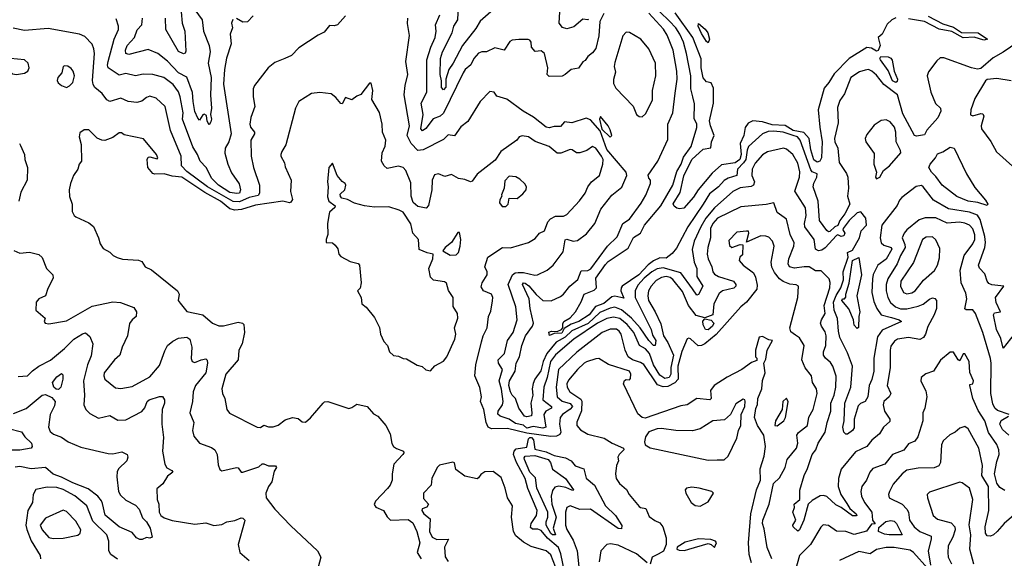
# Model space of a CAD drawing. Extents: x 1552294 to 1694791, y 811929 to 917222.
# Tile 323 of 643: x 1614124 to 1620262, y 872788 to 876146. Entities that reach past the tile are written whole.
import ezdxf

# ---------------------------------------------------------------- set-up
doc = ezdxf.new("R2010")
doc.units = 0

msp = doc.modelspace()

# ---------------------------------------------------------------- linework, layer by layer
at = {"layer": '0CON10XD'}
for points in [[(1617060.4, 876195), (1616995, 876137.3), (1616968.5, 876091.5), (1616884.4, 875985), (1616826.2, 875875), (1616798.5, 875835), (1616780.6, 875775), (1616780.5, 875725), (1616765, 875708.8), (1616753, 875723), (1616754.2, 875764.2), (1616744.8, 875804.8), (1616747.7, 875905), (1616760, 875945), (1616820, 876065), (1616831.1, 876105), (1616854.8, 876145), (1616858.5, 876235)], [(1616155, 876170.8), (1616105.5, 876114.5), (1616085, 876107.5), (1616055, 876109.2), (1616022.3, 876067.7), (1615985, 876050), (1615865, 875971.2), (1615818, 875922), (1615776.2, 875905), (1615715, 875878.6), (1615672.5, 875845), (1615587.5, 875735), (1615580, 875715), (1615579.2, 875665), (1615590.6, 875605), (1615564.6, 875535.4), (1615559.6, 875495), (1615563.8, 875475), (1615587.9, 875445), (1615588.5, 875435), (1615564.6, 875395), (1615567.5, 875295), (1615580.8, 875225), (1615619.1, 875115), (1615619.7, 875065), (1615609.9, 875050.1), (1615555, 875037.2), (1615495, 875010.8), (1615455, 875013.5), (1615295.2, 875105), (1615165, 875199.6), (1615133.3, 875235), (1615130.7, 875295), (1615063.2, 875455), (1615030.9, 875605), (1614975, 875657.7), (1614935, 875668.5), (1614915, 875660.8), (1614885, 875637.3), (1614855, 875629.5), (1614800, 875635), (1614755, 875657.3), (1614685, 875636.7), (1614667.4, 875647.4), (1614638.1, 875685), (1614593.3, 875723.3), (1614581.9, 875741.9), (1614577.4, 875767.4), (1614590, 875935), (1614587.1, 875965), (1614575, 875994), (1614530.6, 876040.6), (1614496, 876056), (1614302, 876092), (1614155, 876079.4), (1614083.2, 876093.2)], [(1615216.5, 876206.5), (1615261.3, 876145), (1615269.6, 876075), (1615304.6, 875984.6), (1615310.8, 875945), (1615300, 875875), (1615317.5, 875785), (1615314.3, 875675), (1615320.6, 875595), (1615312.9, 875555), (1615318.8, 875525), (1615315, 875510), (1615305, 875490), (1615293.3, 875513.3), (1615288.6, 875548.6), (1615275, 875556.7), (1615265, 875552.5), (1615245, 875520), (1615235, 875531.2), (1615215, 875574), (1615206.2, 875635), (1615201.7, 875691.7), (1615166.7, 875786.7), (1615115, 875815.7), (1615045, 875886.7), (1614985, 875935.3), (1614925, 875960), (1614805, 875929.1), (1614785.4, 875935.4), (1614782.8, 875955), (1614794.7, 875985), (1614840.6, 876035), (1614856.9, 876083.1), (1614886.4, 876115), (1614889.2, 876155)], [(1615131, 876195), (1615137.1, 876125), (1615154.1, 876075), (1615159.4, 875949.4), (1615155, 875938), (1615145, 875934.2), (1615115, 875948), (1615035.7, 876085), (1615033.3, 876155)], [(1615580.4, 876169.6), (1615545, 876133.1), (1615515, 876130), (1615475, 876154.4)], [(1617766.2, 876185), (1617740, 876135), (1617734.7, 876044.7), (1617715, 875966.4), (1617695, 875939.5), (1617665, 875916.2), (1617648.8, 875891.2), (1617635, 875883.8), (1617607, 875843), (1617562.5, 875835), (1617525, 875803.3), (1617505.6, 875794.4), (1617425, 875791.5), (1617412.7, 875805), (1617417.3, 875845), (1617395.4, 875935), (1617375, 875952.9), (1617337.5, 875947.5), (1617314.7, 875974.7), (1617312.5, 876005), (1617305, 876018.2), (1617292.9, 876022.9), (1617235, 876022), (1617195, 876018.4), (1617179, 876011), (1617145, 875955.7), (1617085, 875970), (1617035, 875945.8), (1617005, 875945.7), (1616985, 875938.1), (1616955.6, 875905), (1616935.5, 875865), (1616901.9, 875835), (1616889.4, 875815), (1616765, 875562.7), (1616745, 875545.3), (1616702.6, 875527.4), (1616655, 875467.5), (1616635, 875452.3), (1616624.8, 875464.8), (1616639.8, 875555), (1616627.3, 875625), (1616661.2, 875695), (1616662.4, 875895), (1616687, 875975), (1616714.7, 876035), (1616721.2, 876075), (1616716.5, 876115), (1616743.8, 876176.2)], [(1620324.2, 874185), (1620255, 874097.5), (1620239.4, 874159.4), (1620212.7, 874215), (1620193.8, 874306.2), (1620200.9, 874319.1), (1620238.8, 874325), (1620212, 874382), (1620207.4, 874415), (1620258, 874485), (1620183.3, 874493.3), (1620165, 874500.4), (1620154.8, 874514.8), (1620140.9, 874560.9), (1620107.1, 874597.1), (1620100.5, 874615), (1620139.5, 874725), (1620143.6, 874756.4), (1620139.5, 874795), (1620110.9, 874900.9), (1620095, 874926.4), (1620045, 874946.5), (1619915, 874966.8), (1619821.5, 875021.5), (1619756.7, 875105), (1619745, 875112), (1619713.2, 875106.8), (1619622.1, 875037.9), (1619608.7, 875021.3), (1619595, 874986.9), (1619498.1, 874865), (1619488.5, 874785), (1619493.8, 874755), (1619510, 874740), (1619556.1, 874726.1), (1619560.2, 874715), (1619525, 874652.1), (1619473.4, 874616.6), (1619445, 874556.9), (1619439.4, 874530.6), (1619435.7, 874445), (1619448.6, 874388.6), (1619466.5, 874345), (1619495, 874306.9), (1619558.3, 874288.3), (1619606.2, 874275), (1619620, 874265), (1619500.5, 874209.5), (1619471.6, 874168.4), (1619447.9, 874035), (1619448.8, 873955), (1619437, 873903), (1619420.2, 873865), (1619411.8, 873795), (1619395.2, 873764.8), (1619365, 873753.8), (1619350.4, 873739.6), (1619325.3, 873655), (1619325, 873602), (1619315, 873585.6), (1619285, 873562), (1619275, 873561.2), (1619261.4, 873575), (1619254.7, 873605), (1619263.1, 873645), (1619268, 873755), (1619305.3, 873855), (1619315.2, 873985), (1619285, 874068.9), (1619237, 874165), (1619228.3, 874205), (1619222.5, 874282.5), (1619200.7, 874335), (1619196.2, 874385), (1619212.7, 874427.3), (1619242.9, 874475), (1619258.9, 874525), (1619258.3, 874575), (1619288.1, 874665), (1619284.3, 874695), (1619315, 874709), (1619358.4, 874785), (1619369.4, 874830.6), (1619402.9, 874865), (1619398.8, 874908.8), (1619367.5, 874947.5), (1619345, 874941.9), (1619295, 874893.3), (1619257.8, 874845), (1619255.9, 874835), (1619267.5, 874815), (1619261.5, 874798.5), (1619245, 874794.2), (1619225, 874804.2), (1619215, 874799.7), (1619145, 874723.3), (1619125, 874708.4), (1619104.4, 874704.4), (1619085, 874715.6), (1619076.8, 874775), (1619018.8, 874855), (1619016.1, 874875), (1619026.4, 874925), (1619022.3, 874972.3), (1618975, 875046.9), (1618956.9, 875076.9), (1618985.7, 875165), (1618986.5, 875196.5), (1618975, 875252), (1618944.5, 875305), (1618905, 875339.5), (1618885, 875345.4), (1618785, 875321.4), (1618755, 875302.9), (1618708.4, 875251.6), (1618690, 875215), (1618687, 875175), (1618705.2, 875135), (1618697.8, 875115), (1618683.6, 875106.4), (1618615, 875098.7), (1618569.6, 875075), (1618455, 874972.6), (1618401.5, 874908.5), (1618370.2, 874855), (1618329.5, 874765), (1618316.2, 874713.8), (1618328.5, 874635), (1618345.7, 874595), (1618345.2, 874545), (1618383.1, 874485), (1618355, 874433.1), (1618345, 874429.5), (1618318.3, 874468.3), (1618245, 874568.6), (1618135, 874598), (1618098.3, 874591.7), (1618065, 874574), (1618017.7, 874535), (1617978.4, 874491.6), (1617960.8, 874455), (1617961, 874415), (1618060.7, 874215), (1618068.8, 874178.8), (1618088.8, 874145), (1618085, 874114.7), (1618075, 874114.8), (1618045.2, 874145), (1617992.6, 874225), (1617938, 874285), (1617875, 874337.2), (1617835, 874353.1), (1617805, 874348.2), (1617740.4, 874319.6), (1617667.2, 874252.8), (1617565, 874206.2), (1617525, 874166.5), (1617467.3, 874135), (1617409.5, 874065), (1617387.5, 874015), (1617373, 873957), (1617336.2, 873905), (1617325, 873877.7), (1617318.9, 873845), (1617322.9, 873805), (1617309.5, 873755), (1617317.3, 873695), (1617314.5, 873675.5), (1617285, 873669.3), (1617270, 873675), (1617234.8, 873724.8), (1617215.2, 873785), (1617193.3, 873805), (1617182.6, 873825), (1617174.2, 873865.8), (1617177.2, 873895), (1617212.8, 873955), (1617218.7, 874005), (1617240.5, 874045), (1617254.3, 874115), (1617276.2, 874175), (1617321.2, 874235), (1617326.5, 874255), (1617306.1, 874345), (1617300.4, 874405), (1617258.5, 874495), (1617264.9, 874505.1), (1617275, 874503.3), (1617297.1, 874487.1), (1617342.8, 874432.8), (1617384.7, 874394.7), (1617436.3, 874393.7), (1617495, 874419.6), (1617514.5, 874435), (1617552.7, 874485), (1617602.9, 874527.1), (1617625, 874580.8), (1617665, 874582.3), (1617685, 874593.3), (1617789.3, 874735), (1617848.5, 874791.5), (1617884.4, 874875), (1617925, 874903.1), (1617997.9, 875002.1), (1618027.1, 875052.9), (1618056.9, 875125), (1618056.2, 875145), (1618045, 875157.5), (1618042.7, 875177.3), (1618101.9, 875265), (1618165, 875400), (1618164.6, 875495), (1618195.4, 875565), (1618211.1, 875688.9), (1618222.9, 875775), (1618221.3, 875825), (1618197.7, 875955), (1618160.5, 876050.5), (1618137.3, 876087.3), (1618046.2, 876186.2)], [(1619778.2, 875458.2), (1619765, 875428.2), (1619715, 875420), (1619702, 875425), (1619628.9, 875558.9), (1619597.1, 875677.1), (1619511.2, 875741.2), (1619465, 875800), (1619435.2, 875825.2), (1619415, 875834.7), (1619395, 875832.2), (1619359.9, 875820.1), (1619306.2, 875785), (1619265, 875684.4), (1619237.3, 875642.7), (1619221.9, 875598.1), (1619226.3, 875503.7), (1619203.3, 875405), (1619206.1, 875385), (1619224.6, 875345), (1619231.8, 875255), (1619278.1, 875188.1), (1619286.2, 875165), (1619290, 875095), (1619284.7, 875045), (1619297.9, 874995), (1619268.8, 874935), (1619237.1, 874895), (1619225, 874862.2), (1619205, 874854.8), (1619175, 874825.2), (1619165, 874823.8), (1619155, 874831.4), (1619109.7, 874895), (1619102.2, 875015), (1619070.6, 875105), (1619074.1, 875125.9), (1619093.1, 875165), (1619094.5, 875184.5), (1619065, 875196.5), (1619055, 875210.4), (1618989.4, 875395), (1618972.3, 875415), (1618946.7, 875425), (1618884.3, 875445), (1618825, 875450.4), (1618790.6, 875449.4), (1618755.2, 875434.8), (1618668.2, 875355), (1618658.3, 875331.7), (1618650.1, 875275), (1618636.9, 875253.1), (1618598.4, 875215), (1618594.6, 875175), (1618541.4, 875158.6), (1618516.5, 875143.5), (1618481.1, 875105), (1618425, 875059.6), (1618385, 874995.3), (1618288.6, 874855), (1618218, 874722), (1618191.3, 874688.7), (1618155, 874659.2), (1618115, 874662.1), (1618075, 874642.2), (1618042.3, 874617.7), (1617983.3, 874555), (1617880.2, 874485), (1617872.7, 874475), (1617870.7, 874455), (1617890.7, 874409.3), (1617835, 874422.5), (1617815, 874418.2), (1617765, 874375.6), (1617712.8, 874357.2), (1617673.6, 874305), (1617609.6, 874265), (1617562, 874248), (1617518.5, 874221.5), (1617502.6, 874192.6), (1617455, 874189.5), (1617427.1, 874177.1), (1617422.3, 874197.7), (1617440, 874205), (1617475, 874202.9), (1617501.4, 874215), (1617510.6, 874225), (1617510, 874250), (1617516.2, 874263.8), (1617555, 874286.9), (1617588.7, 874325), (1617623.6, 874386.4), (1617642.2, 874435), (1617705, 874460.7), (1617720.4, 874475), (1617715, 874535.4), (1617775, 874620), (1617792.4, 874637.6), (1617917.8, 874722.2), (1617950.9, 874789.1), (1617995, 874815.2), (1618019.6, 874865), (1618120.2, 874985), (1618195, 875113.8), (1618221.1, 875198.9), (1618247.1, 875245), (1618261.7, 875288.3), (1618308.9, 875355), (1618344.4, 875474.4), (1618346.2, 875496.2), (1618328.9, 875528.9), (1618330.9, 875620.9), (1618320.7, 875665), (1618308, 875715), (1618307.6, 875795), (1618281.6, 875935), (1618262.4, 876005), (1618240.2, 876055), (1618214.3, 876095), (1618175, 876137.3), (1618114.7, 876195)], [(1617670, 876150), (1617665, 876145.4), (1617635, 876150), (1617579, 876101), (1617535, 876088.4), (1617507.6, 876097.6), (1617486.9, 876125), (1617490.2, 876195)], [(1619139.1, 875719.1), (1619101.7, 875585), (1619110.9, 875475), (1619126.5, 875383.5), (1619121.7, 875285), (1619112.6, 875265), (1619095, 875257.2), (1619075, 875272.3), (1619056.2, 875335), (1619044.5, 875404.5), (1619012.8, 875442.8), (1618946.7, 875455), (1618895, 875486.2), (1618815, 875490.3), (1618755, 875509.5), (1618694, 875516), (1618665, 875501.1), (1618645.6, 875474.4), (1618639.1, 875425), (1618614.9, 875375), (1618620.5, 875305), (1618613.5, 875275), (1618585, 875253.9), (1618499.1, 875240.9), (1618440.6, 875189.4), (1618354, 875085), (1618325, 875038.6), (1618265, 874970.6), (1618236.2, 874966.2), (1618220.5, 874970.5), (1618203.9, 874983.9), (1618198.3, 874998.3), (1618242.2, 875067.8), (1618265, 875171.9), (1618314, 875275), (1618385, 875339.2), (1618432.1, 875347.9), (1618436.2, 875385), (1618452.3, 875425), (1618429.8, 875485), (1618425.1, 875515), (1618450.1, 875625), (1618448.2, 875718.2), (1618435, 875752.9), (1618405, 875758.5), (1618385, 875782.9), (1618371.9, 875845), (1618372.7, 875902.7), (1618320.8, 876035), (1618209.4, 876189.4)], [(1615452.7, 876147.3), (1615444.6, 876125.4), (1615450, 876095), (1615435.5, 876055), (1615442.1, 875995), (1615413.8, 875906.2), (1615400.5, 875835), (1615394.2, 875745), (1615442.8, 875435), (1615427.6, 875385), (1615405.3, 875345), (1615403.5, 875313.5), (1615422.5, 875245), (1615445, 875191.4), (1615492.9, 875122.9), (1615500.3, 875085), (1615493.6, 875065), (1615478.4, 875061.6), (1615435, 875069), (1615363.3, 875115), (1615322.2, 875155), (1615287.3, 875225), (1615248.8, 875265), (1615233.3, 875305), (1615202.4, 875352.4), (1615138.9, 875525), (1615142.9, 875565), (1615124.5, 875664.5), (1615115, 875696.1), (1615081.7, 875741.7), (1615022, 875785), (1614955, 875803.4), (1614893.7, 875806.3), (1614845, 875796.5), (1614785, 875809.7), (1614745, 875800.6), (1614676.2, 875845), (1614671.7, 875861.7), (1614675.6, 875885), (1614712.8, 876025), (1614739.6, 876085), (1614739.6, 876105), (1614725, 876150.8)], [(1620021.1, 874441.1), (1619993.6, 874505), (1619986.6, 874585), (1620010.9, 874675), (1620065, 874747.9), (1620077.7, 874775), (1620079, 874805), (1620065, 874841.8), (1620045, 874865.2), (1620015, 874877.7), (1619983, 874883), (1619905, 874878.4), (1619835, 874910.8), (1619768.5, 874911.5), (1619731, 874899), (1619653.9, 874836.1), (1619636.6, 874815), (1619625.8, 874785), (1619642.6, 874745), (1619643.9, 874725), (1619614.8, 874675), (1619595, 874623.8), (1619535, 874529.5), (1619524.8, 874495), (1619525.2, 874455), (1619534.8, 874415), (1619551.9, 874381.9), (1619583.8, 874355), (1619615, 874344.1), (1619655, 874344.1), (1619725, 874360.2), (1619756.6, 874373.4), (1619795, 874403.9), (1619815, 874411.8), (1619828.1, 874408.1), (1619839.1, 874395), (1619838.2, 874345), (1619825.4, 874305), (1619785, 874234), (1619770.8, 874185), (1619758.2, 874165), (1619735, 874153.1), (1619665, 874164.6), (1619596.6, 874153.4), (1619578, 874142), (1619555, 874110), (1619550, 874085), (1619550, 873975), (1619531.8, 873865), (1619555.4, 873814.6), (1619544.5, 873795), (1619510.4, 873765), (1619505.8, 873745), (1619515.3, 873705), (1619547.9, 873655), (1619548.9, 873641.1), (1619508.1, 873605), (1619484.4, 873565), (1619435.8, 873524.2), (1619405.9, 873484.1), (1619335, 873451.3), (1619245, 873342.9), (1619227.3, 873285), (1619225.9, 873235), (1619242.4, 873185), (1619280.5, 873130.5), (1619298.8, 873098.8), (1619338.5, 873065), (1619342.5, 873055), (1619337.8, 873052.2), (1619315, 873053), (1619245, 873104.8), (1619211.2, 873121.2), (1619155, 873172.7), (1619135, 873180), (1619115, 873176.8), (1619065, 873148), (1619038.3, 873125), (1619012.5, 873025), (1618985, 872965.8), (1618975, 872956.2), (1618945.8, 872985), (1618944.2, 872995), (1618962.2, 873025), (1618944.5, 873075), (1618953.8, 873105), (1618952, 873125), (1618987.1, 873155), (1618987.6, 873212.4), (1619013.6, 873305), (1619035, 873347.5), (1619064.7, 873435), (1619087.9, 873465), (1619101.6, 873505), (1619145.8, 873575), (1619156.7, 873635), (1619179.8, 873705), (1619181.3, 873755), (1619201.1, 873805), (1619211.7, 873855), (1619213.5, 873923.5), (1619192.5, 873985), (1619178.5, 874008.5), (1619147.3, 874035), (1619133.8, 874055), (1619134.7, 874075), (1619149.5, 874115), (1619151.2, 874175), (1619145, 874200), (1619121.6, 874235), (1619117, 874255), (1619121.7, 874275), (1619146.1, 874315), (1619139.5, 874365), (1619173.8, 874475), (1619176.5, 874506.5), (1619170, 874530), (1619119.7, 874579.7), (1619085, 874580), (1619045, 874604.7), (1619015, 874606.2), (1618955, 874596.1), (1618923.3, 874605), (1618914.7, 874624.7), (1618918.4, 874655), (1618950, 874735), (1618951.5, 874755), (1618927.5, 874807.5), (1618905, 874903.3), (1618845, 874944.3), (1618825, 875003.3), (1618776.7, 874993.3), (1618619.8, 874979.8), (1618475, 874907.8), (1618444, 874876), (1618429.8, 874845), (1618429.8, 874785), (1618413, 874725), (1618410.2, 874685), (1618415.3, 874655), (1618439.7, 874605), (1618445, 874574.2), (1618455, 874558.8), (1618480.6, 874545), (1618573.1, 874515), (1618588.8, 874495), (1618589.1, 874485), (1618575, 874472.2), (1618505, 874455.3), (1618485, 874439.1), (1618450.9, 874375), (1618444.7, 874305.3), (1618395, 874288.1), (1618341.9, 874301.9), (1618294.1, 874364.1), (1618255, 874450.7), (1618195, 874527.2), (1618178.9, 874538.9), (1618155, 874545.1), (1618125, 874539.6), (1618090.9, 874519.1), (1618060, 874485), (1618043.7, 874455), (1618039, 874425), (1618043.7, 874395), (1618085, 874325.6), (1618120.6, 874250.6), (1618136.8, 874175), (1618165, 874132.5), (1618199.3, 874055), (1618182.1, 873977.9), (1618183.2, 873935), (1618171.8, 873915), (1618145, 873908.7), (1618115, 873929.5), (1618074.6, 873995), (1618050, 874065), (1618025, 874094.4), (1617987.8, 874115), (1617951.5, 874195), (1617911.2, 874245), (1617865, 874282.9), (1617825, 874290.9), (1617785, 874282.3), (1617725, 874253.2), (1617578.4, 874155), (1617465, 874056.6), (1617433.7, 874015), (1617413.2, 873915), (1617391.6, 873855), (1617384.3, 873775), (1617439.4, 873735), (1617439.2, 873725), (1617403.3, 873705), (1617391.7, 873685), (1617404.6, 873605), (1617385, 873600.3), (1617325, 873609.4), (1617285, 873599.6), (1617265, 873617.1), (1617215, 873628.9), (1617175.5, 873655.5), (1617119.2, 873675), (1617105, 873687.5), (1617106.9, 873705), (1617134.6, 873745), (1617138.2, 873765), (1617128.2, 873841.8), (1617114, 873895), (1617134, 873965), (1617109.6, 874005), (1617106.2, 874025), (1617146.1, 874065), (1617164.7, 874145), (1617201.2, 874195), (1617226.1, 874275), (1617217.6, 874355), (1617169.4, 874495), (1617195.3, 874554.7), (1617212.8, 874567.2), (1617230.9, 874569.1), (1617265, 874569.3), (1617335, 874553.8), (1617352.5, 874555), (1617412.5, 874585), (1617450, 874615), (1617512.3, 874697.7), (1617525, 874773.8), (1617535, 874778.1), (1617575, 874765.4), (1617600.8, 874769.2), (1617658.3, 874811.7), (1617710, 874875), (1617747.5, 874965), (1617815, 875051.1), (1617878.6, 875101.4), (1617908.2, 875175), (1617904, 875195), (1617785, 875337.3), (1617742.5, 875452.5), (1617682.6, 875522.6), (1617655, 875531.1), (1617565, 875503.8), (1617520.7, 875509.3), (1617495, 875480), (1617455, 875479.7), (1617425, 875471.6), (1617405.7, 875475), (1617327.9, 875537.9), (1617261.8, 875575), (1617161.3, 875651.3), (1617098.8, 875668.8), (1617081.2, 875695), (1617055, 875698.1), (1616994.4, 875635), (1616918.3, 875511.7), (1616875, 875477.5), (1616835, 875422), (1616795, 875427.9), (1616765, 875399.2), (1616638.6, 875335), (1616605, 875329.6), (1616565, 875374.7), (1616540.5, 875425), (1616553.5, 875485), (1616521.6, 875678.4), (1616526.9, 875735), (1616542.9, 875805), (1616530.8, 875885), (1616553.4, 876046.6), (1616542.4, 876122.4), (1616544.5, 876155)], [(1618415, 876002.7), (1618405, 876010), (1618375, 876060.5), (1618354.5, 876105.5), (1618355, 876123.3), (1618397.6, 876087.6), (1618413.5, 876065), (1618424.5, 876025), (1618415, 876002.7)], [(1619585, 876156.6), (1619560.9, 876145), (1619531.8, 876118.2), (1619501.4, 876055), (1619476.2, 876035), (1619488.2, 875985), (1619475.5, 875954.5), (1619465, 875950.8), (1619435, 875967.7), (1619405, 875971.7), (1619295.1, 875904.9), (1619201, 875809), (1619168.8, 875755), (1619139.1, 875719.1)], [(1619787.3, 876167.3), (1619879.3, 876119.3), (1619945, 876098.6), (1619995, 876066.8), (1620098.6, 876065), (1620157.5, 876025), (1620135, 876018.8), (1620075, 876037.5), (1620005, 876032.9), (1619935, 876073.2), (1619855, 876086.9), (1619765, 876134.1), (1619665, 876151.8)], [(1618005, 875540), (1618025, 875559.2), (1618068.1, 875645), (1618069.6, 875705), (1618089, 875795), (1618087.5, 875875), (1618046.5, 875965), (1617996.1, 876025), (1617926, 876066), (1617905, 876068.1), (1617883.2, 876045), (1617835, 875880), (1617830, 875855), (1617838.3, 875818.3), (1617825, 875772.5), (1617825, 875747.5), (1617839.8, 875719.8), (1617947.3, 875607.3), (1617970, 875555), (1617985, 875542.5), (1618005, 875540)], [(1620392.2, 876037.8), (1620255, 875942.6), (1620192.2, 875907.8), (1620115, 875842.7), (1620095, 875837.9), (1620057.1, 875845), (1619885, 875908.2), (1619862.7, 875907.3), (1619840.3, 875889.7), (1619789.1, 875820.9), (1619781.5, 875795), (1619804.6, 875695), (1619833, 875623), (1619863.1, 875595), (1619865.2, 875575.2), (1619847.6, 875535), (1619778.2, 875458.2)], [(1614105, 875804.4), (1614155, 875812.2), (1614174.2, 875825), (1614182.2, 875845), (1614177.8, 875875), (1614155, 875895.6), (1614066.1, 875903.9), (1614050, 875885), (1614043.9, 875866.1), (1614050, 875835), (1614078.7, 875808.7), (1614105, 875804.4)], [(1619585, 875754.8), (1619564.6, 875765), (1619538.7, 875828.7), (1619489.8, 875895), (1619485.8, 875905), (1619493.2, 875916.8), (1619537.5, 875915), (1619555, 875905.8), (1619563.4, 875893.4), (1619575.7, 875825.7), (1619596.9, 875775), (1619595, 875760), (1619585, 875754.8)], [(1614415, 875723.4), (1614435, 875732.9), (1614455, 875753.5), (1614465.6, 875795), (1614457.6, 875825), (1614445, 875842.5), (1614425, 875855.6), (1614405, 875857.5), (1614395, 875853.3), (1614385.8, 875814.2), (1614361.9, 875785), (1614357.3, 875767.3), (1614363.3, 875753.3), (1614385.6, 875735), (1614415, 875723.4)], [(1618813.3, 872785), (1618783.6, 872855), (1618765, 872972.5), (1618754.2, 873005), (1618755.6, 873025), (1618796.6, 873125), (1618823.3, 873255), (1618859.9, 873290.1), (1618895.4, 873355), (1618908.2, 873405), (1618967.1, 873475), (1618975.3, 873505), (1618967.7, 873555), (1618978.5, 873571.5), (1619034.7, 873615), (1619042.4, 873667.6), (1619071.1, 873715), (1619094.7, 873815), (1619090.4, 873845), (1619066.2, 873885), (1619059.6, 873925), (1619021.2, 873975), (1618999.2, 874025), (1619014.2, 874115), (1618985, 874163.3), (1618959.7, 874179.7), (1618930.6, 874200.6), (1618924.2, 874224.2), (1618973.8, 874415), (1618977.9, 874485), (1618965, 874493.1), (1618925, 874498.1), (1618883.1, 874513.1), (1618860.2, 874530.2), (1618829.3, 874569.3), (1618813.5, 874603.5), (1618809.4, 874635), (1618828, 874735), (1618816.1, 874766.1), (1618795, 874790), (1618775, 874797.4), (1618745, 874797.6), (1618655, 874760), (1618670, 874815), (1618666.7, 874826.7), (1618655, 874828.6), (1618595, 874820.5), (1618545, 874768.8), (1618547.9, 874737.9), (1618562.5, 874725), (1618615, 874743.8), (1618632.5, 874742.5), (1618630, 874680), (1618612.9, 874665), (1618609.5, 874645), (1618633.1, 874615), (1618697.9, 874567.9), (1618711.2, 874541.2), (1618720.5, 874490.5), (1618718.7, 874465), (1618655, 874385.5), (1618618.9, 874355), (1618465.7, 874184.3), (1618395, 874125.2), (1618375, 874114.8), (1618353.6, 874113.6), (1618305, 874157.1), (1618295, 874160.8), (1618285, 874156.2), (1618252.4, 874077.6), (1618226.5, 873985), (1618228.6, 873905), (1618208.6, 873881.4), (1618165, 873858.7), (1618135, 873857.4), (1618100.4, 873870.4), (1618015, 873997), (1617995, 874009.6), (1617943.3, 874025), (1617916.9, 874045), (1617897.8, 874085), (1617874.2, 874185), (1617861.3, 874205), (1617845, 874216.2), (1617805, 874217.3), (1617755, 874195.7), (1617596.8, 874073.2), (1617483.5, 873965), (1617467.9, 873855), (1617473.8, 873795), (1617505, 873766.7), (1617555, 873754.1), (1617569.1, 873735), (1617555, 873717.4), (1617508.6, 873685), (1617493.7, 873665), (1617489.6, 873625), (1617496.6, 873575), (1617490.9, 873559.1), (1617470.8, 873549.2), (1617435, 873547), (1617285, 873568.4), (1617165, 873596.3), (1617065, 873594.9), (1617045, 873606.5), (1617032.9, 873635), (1617016.5, 873716.5), (1616996.7, 873765), (1617002.7, 873795), (1616992.6, 873852.6), (1616960.6, 873925), (1616966.8, 873993.2), (1617003.4, 874136.6), (1617013.9, 874175), (1617039, 874225), (1617047.3, 874295), (1617060.7, 874329.3), (1617072.3, 874392.3), (1617072.8, 874415), (1617065.2, 874435.2), (1617016.3, 874456.3), (1617001.3, 874481.3), (1617007.8, 874505), (1617037.5, 874555), (1617038.7, 874575), (1617024.5, 874605), (1617042.2, 874665), (1617133.8, 874725), (1617182.9, 874722.9), (1617295, 874756.9), (1617337.8, 874782.2), (1617365, 874814.4), (1617395, 874830), (1617415.8, 874885), (1617432.5, 874905), (1617465, 874920.3), (1617515, 874921.5), (1617535, 874931.5), (1617613.2, 875016.8), (1617648.9, 875065), (1617665, 875104.2), (1617688.1, 875135), (1617737.8, 875175), (1617760, 875245), (1617760.4, 875275), (1617751.6, 875295), (1617715, 875344.6), (1617695, 875354.4), (1617659.8, 875330.2), (1617615, 875315.4), (1617595, 875315.7), (1617568, 875335), (1617555, 875336.5), (1617496.6, 875313.4), (1617475, 875314.1), (1617425, 875356.4), (1617337.3, 875387.3), (1617295.8, 875415), (1617257.3, 875422.7), (1617237.5, 875415), (1617222.5, 875395), (1617124.2, 875325), (1617088.8, 875271.2), (1616975, 875183.1), (1616945, 875139.4), (1616935, 875134.4), (1616898.9, 875148.9), (1616858.8, 875155), (1616815, 875180), (1616775, 875169.1), (1616735, 875184.5), (1616710.4, 875179.6), (1616696.2, 875145), (1616693.1, 875085), (1616672.7, 874987.3), (1616658.7, 874971.3), (1616605, 874981.6), (1616576.4, 875006.4), (1616564, 875045), (1616561.4, 875128.6), (1616530.8, 875205), (1616515, 875224.5), (1616485, 875232.4), (1616415, 875218.8), (1616396.5, 875235), (1616378.6, 875265), (1616384.4, 875315.6), (1616403, 875357), (1616405.7, 875395), (1616385.4, 875445), (1616384.6, 875495), (1616367.2, 875567.2), (1616318.8, 875648.8), (1616325.8, 875704.2), (1616315, 875750), (1616305, 875750), (1616251.2, 875678.8), (1616225, 875670), (1616195, 875646.2), (1616155, 875661.2), (1616135, 875622), (1616125, 875624.4), (1616095, 875661.9), (1616065, 875682.9), (1615995, 875691.4), (1615943.4, 875686.6), (1615865, 875636), (1615843.1, 875595), (1615783.3, 875365), (1615757.8, 875325), (1615751.9, 875305), (1615751.4, 875295), (1615775.5, 875254.5), (1615778.2, 875228.2), (1615815.6, 875145), (1615811.4, 875075), (1615824.3, 875025), (1615815, 875008), (1615805, 875004.3), (1615764.1, 875014.1), (1615595, 874990.5), (1615507.6, 874962.4), (1615465, 874957.6), (1615435, 874967.5), (1615375.1, 875015.1), (1615278.6, 875068.6), (1615135, 875163.2), (1615075, 875170), (1615024.5, 875184.5), (1614967.1, 875182.9), (1614955, 875187.7), (1614922.2, 875225), (1614918.9, 875275), (1614925, 875289.4), (1614935, 875291.8), (1614980.7, 875279.3), (1614985.6, 875285), (1614976.7, 875305), (1614895, 875404.2), (1614775, 875428.6)], [(1620305, 875765.6), (1620215, 875779.2), (1620155, 875773.3), (1620143.8, 875765), (1620078, 875655), (1620054, 875585), (1620052, 875552), (1620065, 875546.2), (1620115, 875560.8), (1620128.3, 875558.3), (1620134, 875545), (1620116.9, 875485), (1620119.2, 875465), (1620177, 875387), (1620212.6, 875322.6), (1620312.2, 875232.2)], [(1617805, 875413.8), (1617815.7, 875424.3), (1617805, 875460), (1617792.5, 875485), (1617745, 875542.5), (1617738, 875525), (1617752.5, 875462.5), (1617805, 875413.8)], [(1619465, 875154.4), (1619485.4, 875165), (1619509.3, 875205), (1619545.3, 875234.7), (1619616.2, 875315), (1619615, 875330), (1619587.9, 875385), (1619585.5, 875445), (1619576.6, 875475), (1619549.7, 875509.7), (1619525, 875521.6), (1619495, 875516.7), (1619451.1, 875488.9), (1619405, 875431.1), (1619393.8, 875405), (1619398.9, 875385), (1619450.8, 875310.8), (1619449.5, 875245), (1619465.4, 875195), (1619459.4, 875165), (1619465, 875154.4)], [(1614775, 875428.6), (1614759.6, 875439.6), (1614745, 875440.3), (1614705, 875410.6), (1614655, 875393.8), (1614636.1, 875393.9), (1614606.9, 875406.9), (1614555, 875458.8), (1614525, 875460), (1614498.8, 875441.2), (1614493.8, 875415), (1614507.3, 875367.3), (1614510, 875265), (1614493.9, 875246.1), (1614486.7, 875215), (1614460, 875175), (1614440, 875125), (1614432.5, 875085), (1614434.1, 875044.1), (1614452, 874995), (1614451.2, 874951.2), (1614464, 874925), (1614475, 874916.2), (1614555, 874880), (1614585, 874855.8), (1614615.8, 874785.8), (1614625, 874748), (1614645, 874720), (1614685, 874695.8), (1614706.2, 874675), (1614732.6, 874662.6), (1614765, 874652.9), (1614865, 874647.5), (1614885, 874638.1), (1614906.2, 874605), (1614945, 874585.6), (1615108.8, 874455), (1615117.5, 874435), (1615111.2, 874395), (1615125, 874378.8), (1615165, 874325.8), (1615265, 874306.5), (1615326, 874255), (1615365, 874237.8), (1615395, 874236.7), (1615485, 874260.4), (1615513.8, 874255), (1615520.9, 874245), (1615526, 874195), (1615510, 874125), (1615490, 874085), (1615486.5, 874025), (1615409.5, 873935), (1615384.4, 873845), (1615387.8, 873815), (1615402.5, 873785), (1615414.5, 873715), (1615431.9, 873691.9), (1615605, 873605.7), (1615625, 873604.2), (1615645, 873618), (1615675, 873608), (1615705, 873607.5), (1615735, 873618.6), (1615778.6, 873651.4), (1615825, 873665.5), (1615860.5, 873660.5), (1615885, 873639.2), (1615905, 873637.5), (1615937.2, 873662.8), (1616016, 873756), (1616025, 873763.5), (1616045, 873765.7), (1616175, 873722), (1616195, 873727.5), (1616225, 873748.6), (1616290.8, 873735), (1616329.4, 873689.4), (1616356.7, 873675), (1616407.5, 873615), (1616434.1, 873564.1), (1616444.4, 873504.4), (1616454, 873485), (1616472, 873472), (1616517.1, 873455), (1616519.1, 873445), (1616512.5, 873435), (1616457.4, 873375), (1616446.2, 873315), (1616446.8, 873275), (1616432.5, 873245), (1616417.6, 873222.4), (1616341.1, 873145), (1616334.3, 873124.3), (1616345, 873106.2), (1616391.2, 873085), (1616415, 873047.5), (1616436.4, 873026.4), (1616545, 873030.8), (1616575, 873010), (1616598.9, 872955), (1616618.8, 872885), (1616601.2, 872825), (1616627.1, 872785)], [(1614122.5, 875375), (1614128.3, 875361.7), (1614154.2, 875305), (1614155.8, 875275), (1614172, 875225), (1614171.4, 875145), (1614130.3, 875069.7), (1614119.5, 875015)], [(1620155, 874987.5), (1620096.1, 875006.1), (1620036, 875015), (1619965, 875044.7), (1619874.3, 875114.3), (1619835, 875168.2), (1619807.3, 875195), (1619791.8, 875225), (1619798.8, 875245), (1619832.6, 875285), (1619845, 875310.7), (1619878.8, 875321.2), (1619925, 875350.5), (1619948.7, 875345), (1620025.7, 875185), (1620079, 875099), (1620145, 875021.2), (1620160, 874995), (1620155, 874987.5)], [(1616685, 873957.5), (1616712.5, 873987.5), (1616765, 874016.2), (1616787.5, 874045), (1616836.2, 874155), (1616842.5, 874185), (1616834.4, 874225), (1616855.7, 874285.7), (1616853.3, 874315), (1616827, 874357), (1616826, 874415), (1616796.7, 874456.7), (1616785, 874502.5), (1616771.7, 874511.7), (1616703, 874523), (1616685, 874540), (1616673.8, 874595), (1616700, 874655), (1616702.5, 874685), (1616665, 874692.5), (1616613.5, 874713.5), (1616609.6, 874775), (1616574.8, 874815), (1616562.9, 874872.9), (1616515.1, 874945.1), (1616489.3, 874959.3), (1616425, 874979.5), (1616336.3, 874976.3), (1616273.3, 874985), (1616211.2, 875001.2), (1616167.5, 875025), (1616133, 875033), (1616123.2, 875043.2), (1616121.2, 875058.8), (1616150, 875085), (1616156.2, 875115), (1616153.3, 875125), (1616135, 875137.1), (1616103.6, 875173.6), (1616075, 875252.5), (1616051.2, 875225), (1616041.9, 875135), (1616046.7, 875105), (1616042, 875042), (1616051.9, 875015), (1616090, 874985), (1616088, 874975), (1616055.8, 874945), (1616052.5, 874935), (1616043.3, 874875), (1616044.2, 874805.8), (1616034.2, 874775), (1616035, 874757.5), (1616074.2, 874754.2), (1616090.9, 874740.9), (1616106.6, 874716.6), (1616113.7, 874683.7), (1616125, 874670), (1616185, 874638.5), (1616233.3, 874625), (1616243.3, 874615), (1616252.5, 874505), (1616247, 874473), (1616230, 874455), (1616252.5, 874415), (1616257.5, 874375), (1616283, 874353), (1616335, 874290), (1616366.4, 874226.4), (1616372.5, 874185), (1616395, 874140), (1616417.5, 874115), (1616430, 874075), (1616455, 874052.5), (1616485, 874047.5), (1616513.6, 874033.6), (1616535, 874032.5), (1616601.4, 873991.4), (1616633.6, 873983.6), (1616655, 873962.5), (1616685, 873957.5)], [(1617131.4, 874981.4), (1617155, 874981.9), (1617168.3, 874995), (1617175, 875032.5), (1617225, 875031.6), (1617260.5, 875059.5), (1617280.6, 875085), (1617283.1, 875105), (1617273.4, 875123.4), (1617242.7, 875152.7), (1617217.2, 875167.2), (1617175, 875170.8), (1617147.7, 875142.3), (1617143.5, 875095), (1617126.7, 875055), (1617130, 875045), (1617117.5, 875022.5), (1617115.4, 875005), (1617131.4, 874981.4)], [(1616808.2, 874678.2), (1616845, 874679.4), (1616858.6, 874695), (1616870.2, 874735), (1616873.4, 874775), (1616865, 874818.8), (1616855, 874818.8), (1616815, 874756), (1616776.2, 874725), (1616762.5, 874705), (1616808.2, 874678.2)], [(1619655, 874437.7), (1619685, 874443.1), (1619706.5, 874455), (1619758.5, 874521.5), (1619827.1, 874582.9), (1619845.5, 874615), (1619858.6, 874661.4), (1619860.3, 874720.3), (1619835, 874774), (1619815, 874791.9), (1619775, 874789.5), (1619752.5, 874775), (1619696.8, 874633.2), (1619617.8, 874515), (1619614.2, 874484.2), (1619634.4, 874445), (1619655, 874437.7)], [(1614086.8, 874706.8), (1614125, 874690), (1614186.2, 874696.2), (1614242.4, 874682.4), (1614263.4, 874663.4), (1614291.1, 874595), (1614330, 874555), (1614331.9, 874535), (1614298.9, 874471.1), (1614285.5, 874425), (1614243.4, 874406.6), (1614225.8, 874385), (1614225.7, 874335), (1614282.5, 874285), (1614276.7, 874265), (1614282.5, 874255), (1614305, 874250), (1614415, 874268.9), (1614575, 874360.8), (1614705, 874387.1), (1614753.4, 874383.4), (1614835, 874351.4), (1614851.9, 874325), (1614850.8, 874295), (1614824.7, 874275.3), (1614807.8, 874252.2), (1614796.1, 874175), (1614762.9, 874105), (1614749.2, 874055), (1614714.7, 874025.3), (1614650.8, 873945), (1614648.2, 873925), (1614655.6, 873905), (1614721.1, 873851.1), (1614755, 873846.4), (1614825, 873858.5), (1614935, 873918.9), (1614995, 873989.2), (1615028.4, 874081.6), (1615046.1, 874113.9), (1615078.2, 874141.8), (1615115, 874160.4), (1615165, 874167.1), (1615185, 874154.2), (1615196.8, 874105), (1615193.1, 874033.1), (1615200, 874015), (1615215, 874008.5), (1615256.2, 874025), (1615285, 874032), (1615293, 874023), (1615294.5, 874004.5), (1615283.4, 873945), (1615220.3, 873865), (1615206, 873825), (1615202.1, 873765), (1615184.5, 873695), (1615209.4, 873635), (1615200.6, 873585), (1615208.7, 873548.7), (1615245, 873505.7), (1615319.5, 873479.5), (1615340, 873465), (1615354.2, 873435), (1615361.2, 873371.2), (1615371.7, 873341.7), (1615383.6, 873333.6), (1615475, 873354), (1615485, 873352), (1615505, 873326), (1615515, 873325.7), (1615615, 873358.1), (1615635, 873376), (1615645, 873377.5), (1615674.6, 873364.6), (1615718, 873365), (1615724.4, 873355), (1615709.7, 873330.3), (1615696.4, 873265), (1615674.6, 873235), (1615658.8, 873195), (1615660.2, 873165), (1615715, 873094.8), (1615815, 872990.8), (1615980, 872835), (1616002, 872795), (1615985, 872732.5)], [(1619345, 874220), (1619325, 874241.2), (1619321.5, 874275), (1619292.8, 874342.8), (1619249.6, 874395), (1619253.1, 874405), (1619265, 874405.6), (1619273.9, 874416.1), (1619274.2, 874435), (1619295.7, 874504.3), (1619314.8, 874645.2), (1619355, 874662.7), (1619372.3, 874555), (1619342.2, 874425), (1619361.4, 874325), (1619354.3, 874295), (1619353.8, 874226.2), (1619345, 874220)], [(1620292.5, 873685), (1620219.8, 873709.8), (1620203.6, 873723.6), (1620190.5, 873750.5), (1620178.6, 873815), (1620179.8, 874005), (1620175, 874034.2), (1620128.8, 874195), (1620082.2, 874315), (1620065, 874337.9), (1620025, 874336.9), (1620015, 874343.8), (1620029.3, 874405), (1620021.1, 874441.1)], [(1618415, 874212.1), (1618399.5, 874215), (1618385, 874244), (1618382.9, 874267.1), (1618395, 874280), (1618435, 874272.3), (1618450.7, 874255), (1618442.2, 874235), (1618415, 874212.1)], [(1614115, 873922.5), (1614173.3, 873925), (1614203.6, 873956.4), (1614244.2, 873985), (1614316.8, 874023.2), (1614403.1, 874095), (1614460.6, 874155), (1614515, 874188.2), (1614535, 874192.7), (1614560.7, 874170.7), (1614579.4, 874125), (1614569.2, 874050.8), (1614546.9, 873995), (1614521.5, 873895), (1614527.9, 873805), (1614524.7, 873745), (1614535.9, 873715), (1614560.5, 873690.5), (1614615, 873661.5), (1614685, 873677.3), (1614735, 873649.5), (1614785, 873651.1), (1614886.3, 873703.7), (1614904.7, 873725.3), (1614918.2, 873765), (1614930.6, 873775), (1614995, 873796.5), (1615015, 873795.8), (1615027.1, 873775), (1615026.7, 873755), (1615011.2, 873715), (1615010, 873665), (1615009.5, 873625), (1615021.5, 873541.5), (1615014.6, 873455), (1615028.8, 873375), (1615041.6, 873351.6), (1615072, 873335), (1615079.2, 873325), (1615045, 873299.2), (1615017, 873253), (1614978.8, 873221.2), (1614980.7, 873155), (1614992.4, 873125), (1614993.8, 873075), (1615004.4, 873055), (1615025, 873040.8), (1615075, 873024.2), (1615215, 873001.1), (1615285, 873009.2), (1615335, 872991.9), (1615385, 872999.4), (1615415, 873015.7), (1615465.6, 873024.4), (1615505, 873041.2), (1615515, 873038.8), (1615526.7, 873026.7), (1615525.8, 873015.8), (1615485.4, 872875), (1615497.3, 872825), (1615555, 872774.1)], [(1618685, 872760), (1618670.9, 872810.9), (1618668, 872885), (1618682, 873065), (1618717.6, 873215), (1618741.6, 873275), (1618739.4, 873345), (1618765.5, 873425), (1618774.2, 873485), (1618763.3, 873555), (1618722.5, 873615), (1618704.4, 873665), (1618712, 873722), (1618722.6, 873747.4), (1618724.8, 873785), (1618751.2, 873845), (1618754.2, 873895.8), (1618770.8, 873945), (1618762.5, 874005), (1618775, 874030), (1618783.3, 874085), (1618816, 874145), (1618795, 874150), (1618755, 874171.2), (1618734.1, 874165.9), (1618710, 874085), (1618710, 874045), (1618720, 874035), (1618718.3, 874021.7), (1618685, 874008.8), (1618625.9, 873964.1), (1618533.3, 873916.7), (1618452.5, 873865), (1618429.8, 873835), (1618435.3, 873785), (1618425.8, 873775), (1618345, 873784), (1618285, 873744.1), (1618245, 873738.9), (1618022.4, 873662.4), (1618005, 873665.7), (1617978.3, 873688.3), (1617887.5, 873875), (1617893.6, 873896.4), (1617905, 873902.5), (1617925, 873900), (1617931.7, 873908.3), (1617934, 873935), (1617926, 873955), (1617795, 873997.1), (1617735, 874033.1), (1617715, 874032.2), (1617658, 874012), (1617642.1, 874005), (1617601.5, 873965), (1617545, 873898.5), (1617534.8, 873875.2), (1617537.5, 873855), (1617553.5, 873825), (1617621.1, 873781.1), (1617628.3, 873768.3), (1617627.1, 873707.1), (1617597, 873637), (1617597.5, 873615), (1617619.5, 873589.5), (1617665, 873562.2), (1617767.7, 873537.7), (1617816.7, 873505), (1617887.5, 873475), (1617890, 873465), (1617860, 873435), (1617851.7, 873418.3), (1617856.2, 873395), (1617844.4, 873365.6), (1617838.5, 873315), (1617842.9, 873285), (1617862.2, 873255), (1617907.1, 873217.1), (1617923.8, 873185), (1617985, 873112), (1617995, 873104.4), (1618028.1, 873098.1), (1618049, 873049), (1618082.7, 873022.7), (1618115, 873008.4), (1618134, 872985), (1618153, 872915), (1618153, 872875), (1618137.7, 872832.3), (1618105, 872813.3), (1618067.2, 872795), (1618055, 872751.2)], [(1620265, 873211.1), (1620235, 873228.9), (1620216.3, 873256.3), (1620201.7, 873315), (1620215, 873392.5), (1620229.8, 873435), (1620226.8, 873465), (1620215, 873496.7), (1620163, 873573), (1620140.9, 873645), (1620099.4, 873709.4), (1620066, 873785), (1620046.2, 873865), (1620047.5, 873872.5), (1620065, 873876.7), (1620069.4, 873895), (1620047.2, 873947.2), (1620043.3, 874015), (1620015, 874063.8), (1620005, 874062.5), (1619985, 874020), (1619975, 874026.2), (1619945, 874072.5), (1619925, 874074.2), (1619865, 874022.5), (1619820, 873955), (1619772, 873938), (1619744.5, 873915.5), (1619742.1, 873892.1), (1619772.1, 873832.1), (1619778.6, 873795), (1619765.6, 873725), (1619753.1, 873695), (1619754.4, 873645), (1619721.8, 873545), (1619705, 873517.5), (1619665, 873502.5), (1619635, 873462.2), (1619565, 873434.3), (1619517.1, 873375), (1619442.3, 873347.7), (1619424.1, 873325.9), (1619401.9, 873275), (1619374.7, 873235.3), (1619367.7, 873205), (1619371.8, 873175), (1619390.8, 873135), (1619436.4, 873075), (1619441.2, 873025), (1619456.6, 873003.4), (1619435, 873001.1), (1619403, 872957), (1619325, 872936), (1619275, 872955.8), (1619215, 872957.5), (1619165, 872992.2), (1619132.6, 872997.4), (1619117.2, 872982.8), (1619054.2, 872875), (1618984.7, 872805), (1618950.8, 872679.2)], [(1614365, 873840.3), (1614352.2, 873842.2), (1614337.1, 873855), (1614328.5, 873885), (1614355, 873918.5), (1614385, 873939.2), (1614392.5, 873932.5), (1614392.1, 873905), (1614380.8, 873855), (1614365, 873840.3)], [(1614085, 873691.2), (1614165, 873721.8), (1614265, 873804.1), (1614285, 873808.3), (1614325, 873789.8), (1614345.8, 873765), (1614341.7, 873738.3), (1614314.6, 873685), (1614303.8, 873605), (1614315, 873578.9), (1614335, 873561.8), (1614385, 873543.1), (1614427.1, 873515), (1614505, 873481.8), (1614675, 873440.5), (1614705, 873440), (1614761.7, 873451.7), (1614794.2, 873435), (1614798.8, 873418.8), (1614791.4, 873395), (1614741.2, 873348.8), (1614730.8, 873329.2), (1614729.1, 873295), (1614739.3, 873205), (1614751.9, 873181.9), (1614785, 873150.4), (1614845, 873118.7), (1614868.4, 873095), (1614890.5, 873040.5), (1614915.3, 873015), (1614937.9, 872975), (1614949.2, 872920.8), (1614935.6, 872914.4), (1614915, 872918.6), (1614886.7, 872905), (1614873.8, 872905), (1614852.7, 872915), (1614825, 872948.8), (1614745, 872983.5), (1614656.7, 873056.7), (1614640, 873130), (1614635, 873145.8), (1614611.8, 873175), (1614550.4, 873220.4), (1614455, 873258.5), (1614385, 873294.4), (1614332.2, 873312.2), (1614285, 873353.6), (1614195, 873345.9), (1614125, 873359.8), (1614095, 873357.1)], [(1618415, 873400.1), (1618471, 873401), (1618515, 873402.5), (1618540.8, 873425), (1618595, 873537.1), (1618605.1, 873584.9), (1618618.8, 873615), (1618622.5, 873685), (1618645.3, 873735), (1618647.5, 873767.5), (1618645, 873775.8), (1618635, 873779.2), (1618588.9, 873751.1), (1618555.4, 873684.6), (1618518.3, 873651.7), (1618445, 873644.4), (1618365, 873594.4), (1618318.3, 873581.7), (1618215, 873584.5), (1618125, 873597.5), (1618097.5, 873595), (1618045, 873575.5), (1618025.2, 873545), (1618018.5, 873515), (1618022.2, 873495), (1618053.3, 873476.7), (1618415, 873400.1)], [(1618845, 873613.5), (1618887.1, 873645), (1618898.5, 873665), (1618915.5, 873764.5), (1618905, 873785.8), (1618882.2, 873765), (1618877.8, 873715), (1618835.4, 873645), (1618832, 873615), (1618845, 873613.5)], [(1613935, 873380), (1613895, 873382.1), (1613836.9, 873406.9), (1613584.9, 873484.9), (1613535, 873505.1), (1613475, 873543), (1613462.3, 873565), (1613459.5, 873605), (1613528.9, 873741.1), (1613573.6, 873766.4), (1613615, 873766.6), (1613792.1, 873662.1), (1613865, 873633.3), (1613965, 873601.8), (1614055, 873596.9), (1614135, 873577.5), (1614156.1, 873546.1), (1614197.5, 873505), (1614201.2, 873485), (1614195.7, 873474.3), (1614125, 873462), (1614035, 873462), (1613996.6, 873443.4), (1613935, 873380)], [(1620291.1, 873555), (1620250.2, 873590.2), (1620234.8, 873625), (1620242.7, 873647.3), (1620287.5, 873675)], [(1620335, 873070), (1620261.2, 873005), (1620216.9, 872955), (1620195, 872933.8), (1620175, 872926.1), (1620155, 872928.8), (1620144.4, 872944.4), (1620143.4, 872985), (1620165.2, 873085), (1620162.9, 873235), (1620122.3, 873305), (1620126.1, 873366.1), (1620102.9, 873475), (1620036, 873596), (1620015, 873609.2), (1619985, 873599.2), (1619955.4, 873574.6), (1619921.9, 873558.1), (1619880.5, 873519.5), (1619871.1, 873495), (1619863.1, 873385), (1619853.1, 873365), (1619825, 873352.7), (1619725, 873350.3), (1619655, 873336.5), (1619624.5, 873315.5), (1619569.7, 873250.3), (1619545.3, 873204.7), (1619540.4, 873185), (1619545, 873165.8), (1619625.5, 873125.5), (1619654.8, 873094.8), (1619665.3, 873075), (1619670.3, 873025), (1619700.3, 872985), (1619735.4, 872955), (1619806.1, 872925), (1619806.4, 872906.4), (1619787.6, 872835), (1619802, 872745)], [(1617534.3, 872635), (1617497.6, 872815), (1617481.9, 872855), (1617413.4, 872913.4), (1617375, 872960.3), (1617355, 872969), (1617320.1, 872970.1), (1617309.3, 872979.3), (1617311.8, 873005), (1617345, 873054.3), (1617349, 873085), (1617292.5, 873222.5), (1617274.8, 873285), (1617221.4, 873385), (1617201.9, 873435), (1617205.6, 873455), (1617219.4, 873470.6), (1617285, 873480.2), (1617296.8, 873533.2), (1617305, 873541.5), (1617315, 873541.7), (1617326.3, 873526.3), (1617335, 873469.3), (1617405, 873452.6), (1617436.6, 873436.6), (1617455, 873427.9), (1617527.1, 873415), (1617562.1, 873395), (1617587.1, 873365), (1617640.8, 873345), (1617655, 873286.9), (1617707.9, 873245), (1617775, 873114.4), (1617837.3, 873055), (1617876.8, 872993.2), (1617875, 872972), (1617855, 872974.6), (1617682.9, 873095), (1617615, 873093), (1617555, 873115.7), (1617533.8, 873105), (1617527.3, 873075), (1617526.2, 872993.8), (1617535, 872966.9), (1617575, 872900.8), (1617599.5, 872835), (1617613, 872695)], [(1617465, 872933.3), (1617445.7, 872934.3), (1617435, 872943), (1617406.8, 872995), (1617405.2, 873015), (1617417.1, 873045), (1617415.5, 873075), (1617348.8, 873225), (1617339, 873289), (1617304.7, 873325), (1617270, 873405), (1617268.4, 873415), (1617276, 873424), (1617335, 873428.2), (1617419, 873405), (1617433.7, 873385), (1617445, 873344.1), (1617525.9, 873285), (1617576.7, 873215), (1617575, 873210), (1617565, 873211.8), (1617528.6, 873228.6), (1617485, 873238), (1617459, 873231), (1617445, 873210), (1617437.3, 873175), (1617440.3, 873125), (1617467.8, 873045), (1617450.2, 872975), (1617465, 872933.3)], [(1617463.5, 872735), (1617435, 872808.9), (1617405, 872835.2), (1617312.2, 872862.2), (1617265, 872889.5), (1617217.1, 872927.1), (1617202.6, 872955), (1617190.8, 873045), (1617196.1, 873115), (1617164.5, 873165), (1617150.9, 873225), (1617125, 873290.8), (1617075, 873329.4), (1617022.6, 873327.4), (1616998.6, 873311.4), (1616985, 873288.8), (1616975, 873284), (1616899.7, 873299.7), (1616842.1, 873342.1), (1616833.8, 873383.8), (1616825, 873388), (1616741.7, 873368.3), (1616726.4, 873353.6), (1616694, 873285), (1616690, 873245), (1616640.8, 873195), (1616640.9, 873160.9), (1616672.5, 873125), (1616663, 873107), (1616633.6, 873096.4), (1616631.2, 873085), (1616644.2, 873065), (1616682, 873035), (1616678.5, 872955), (1616695, 872920), (1616725, 872905.8), (1616797.5, 872907.5), (1616772.9, 872857.1), (1616776.8, 872796.8), (1616795, 872767.5)], [(1614733.2, 872783.2), (1614692.7, 872812.7), (1614680.6, 872835), (1614680.4, 872895), (1614667.7, 872935), (1614579.1, 873019.1), (1614543.2, 873115), (1614467.6, 873177.6), (1614395, 873217.3), (1614355, 873230), (1614295, 873232.3), (1614223.8, 873216.2), (1614208.5, 873185), (1614204.7, 873135), (1614174.4, 873085), (1614163.2, 872995), (1614167.6, 872967.6), (1614195, 872896.4), (1614251.5, 872805), (1614254.3, 872785)], [(1618365, 873114), (1618415, 873140.8), (1618448.9, 873195), (1618438.9, 873205), (1618359.2, 873225), (1618315, 873230.6), (1618281.4, 873225), (1618271.9, 873215), (1618275.6, 873195), (1618310, 873135), (1618335, 873117.5), (1618365, 873114)], [(1620071.1, 872751.1), (1620047.1, 872845), (1620052.3, 872935), (1620043.8, 872996.2), (1620066.4, 873155), (1620045.6, 873225), (1619999.4, 873259.4), (1619985, 873262.9), (1619795, 873200), (1619781.2, 873185), (1619782.5, 873165), (1619819.4, 873055), (1619845, 873031.8), (1619929.9, 873009.9), (1619953.1, 872985), (1619954.6, 872965), (1619940.2, 872919.8), (1619911.5, 872865), (1619908.9, 872825), (1619912.9, 872795), (1619932.7, 872752.7)], [(1614332.1, 872912.1), (1614395, 872914.5), (1614487.2, 872932.8), (1614501.4, 872945), (1614504.5, 872965), (1614475, 873019.5), (1614415, 873080.6), (1614395, 873088), (1614285, 873038.4), (1614251.8, 872995), (1614263.5, 872965), (1614305, 872917.7), (1614332.1, 872912.1)], [(1619545, 872933.3), (1619515, 872938.8), (1619477.5, 872955), (1619479.5, 872980.5), (1619523.3, 873016.7), (1619555, 873022.8), (1619575, 873019.2), (1619590, 873005), (1619625, 872934.4), (1619545, 872933.3)], [(1618035, 872760), (1617968.5, 872815), (1617855, 872869.7), (1617807.2, 872877.2), (1617785, 872874.5), (1617747.5, 872835), (1617735.8, 872765)], [(1618267.3, 872837.3), (1618295, 872844.7), (1618415, 872881), (1618435, 872874.4), (1618455, 872855.6), (1618467.2, 872885), (1618460.8, 872895), (1618432, 872905), (1618355, 872910), (1618272, 872888), (1618221.8, 872858.2), (1618220.2, 872845), (1618235, 872838), (1618267.3, 872837.3)], [(1619785, 872723.8), (1619695, 872825.2), (1619675, 872839.4), (1619575, 872854.4), (1619525, 872854.4), (1619465, 872842.5), (1619425, 872815.4), (1619355, 872829.6), (1619235, 872774.7)]]:
    msp.add_lwpolyline(points, dxfattribs=at)

doc.saveas('drawing.dxf')
